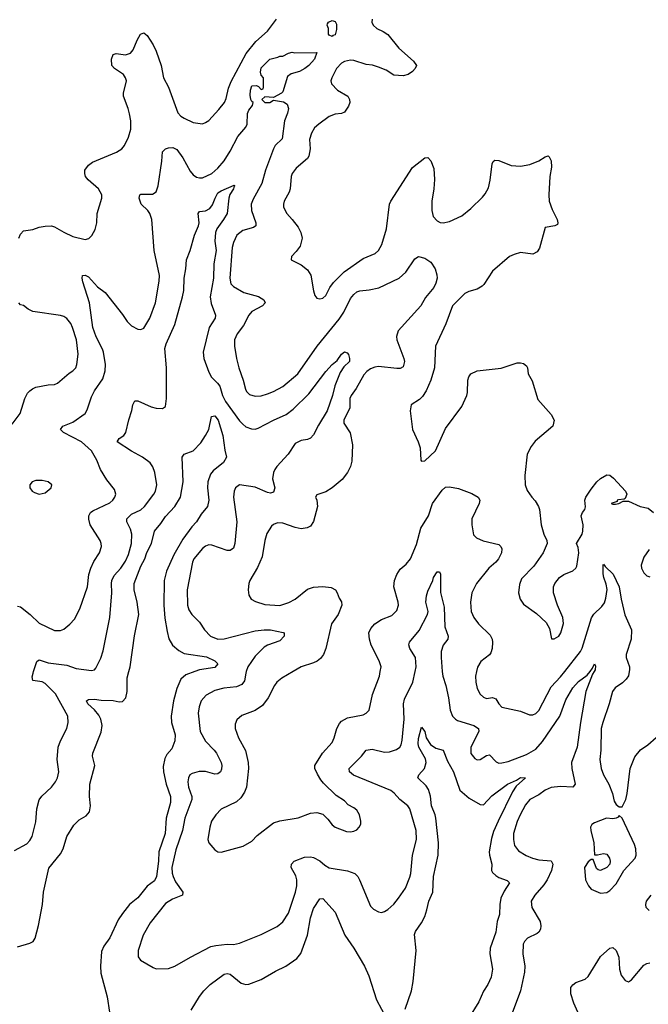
# Model space of a CAD drawing. Header units: inches. Extents: x 1682530 to 1839546, y 640742 to 791647.
# Tile 483 of 656: x 1735125 to 1739199, y 777842 to 784226. Entities that reach past the tile are written whole.
import ezdxf

# ---------------------------------------------------------------- set-up
doc = ezdxf.new("R2010")
doc.units = ezdxf.units.IN
doc.header["$MEASUREMENT"] = 0
doc.layers.add('B7737', color=7, linetype='Continuous')
doc.layers.add('B7738', color=7, linetype='Continuous')

msp = doc.modelspace()

# ---------------------------------------------------------------- linework, layer by layer
at = {"layer": 'B7737', "color": 5}
for points, elevation in [([(1735090, 778839.5), (1735170, 778883.1), (1735190, 778904.4), (1735205.4, 778930), (1735230, 779026), (1735235, 779110), (1735251.7, 779168.3), (1735267.5, 779192.5), (1735330.9, 779250), (1735356.5, 779283.5), (1735369.8, 779310), (1735378.2, 779350), (1735368.3, 779430), (1735375, 779510), (1735389.1, 779550.9), (1735429.8, 779630), (1735439.8, 779670), (1735436.5, 779710), (1735355.8, 779855.8), (1735290, 779922.6), (1735270, 779932.6), (1735210, 779942.7), (1735205.1, 779965.1), (1735211.1, 779990), (1735214.5, 780000)], 740), ([(1735110, 778214.9), (1735190, 778237.6), (1735211.2, 778248.8), (1735224.4, 778270), (1735247.6, 778352.4), (1735273.1, 778490), (1735279, 778570), (1735314.5, 778725.5), (1735390, 778817.1), (1735407.1, 778850), (1735430.9, 778930), (1735475.6, 779004.4), (1735510, 779038.7), (1735556.3, 779063.7), (1735576.4, 779090), (1735583.8, 779130), (1735576.8, 779190), (1735579.8, 779270), (1735611.7, 779390), (1735596.9, 779450), (1735598, 779470), (1735653.6, 779606.4), (1735658.3, 779650), (1735650.5, 779690.5), (1735637.9, 779717.9), (1735610.6, 779750.6), (1735566.6, 779790), (1735557, 779810), (1735570, 779818), (1735610, 779820.2), (1735653.5, 779813.5), (1735731.3, 779811.3), (1735770, 779802.8), (1735790, 779806), (1735811.6, 779828.4), (1735820.7, 779870), (1735821.2, 779958.8), (1735832, 780000)], 720), ([(1736260, 780000), (1736202.6, 779977.4), (1736168.1, 779950), (1736142.3, 779890), (1736121, 779810), (1736106.4, 779710), (1736108.1, 779670), (1736133.1, 779590), (1736130.6, 779550.6), (1736110, 779498.2), (1736079.1, 779460.9), (1736064.8, 779435.2), (1736055.1, 779384.9), (1736056.4, 779350), (1736073.2, 779270), (1736101.7, 779190), (1736102.8, 779150), (1736075.1, 779050), (1736066.6, 778950), (1736027.2, 778830), (1736024.6, 778770), (1736011.5, 778670), (1735997.4, 778642.6), (1735950, 778608.9), (1735890, 778531.7), (1735836.9, 778490), (1735790, 778431.6), (1735763.8, 778390), (1735710, 778273.3), (1735670, 778219.3), (1735655.8, 778184.2), (1735648.6, 778090), (1735650, 778044.7), (1735692.4, 777890), (1735706.4, 777790)], 720), ([(1736593.6, 780000), (1736590.2, 779990), (1736580.9, 779939.1), (1736564.5, 779915.5), (1736530, 779901), (1736447.1, 779892.9), (1736390, 779875.9), (1736333.6, 779846.4), (1736300.2, 779810), (1736287.3, 779770), (1736281.5, 779730), (1736293.4, 779610), (1736328.6, 779548.6), (1736385.8, 779490), (1736399.7, 779470), (1736431.3, 779410), (1736435.9, 779390), (1736433.4, 779366.6), (1736427, 779350), (1736410, 779335.4), (1736390, 779334.2), (1736330, 779351.5), (1736288.5, 779351.5), (1736241.6, 779338.4), (1736228.5, 779330), (1736218, 779310), (1736214.9, 779285.1), (1736218.4, 779250), (1736240.6, 779190), (1736240.9, 779170), (1736196.1, 779050), (1736180.5, 778970), (1736136.4, 778843.6), (1736110.9, 778730), (1736112.5, 778692.5), (1736119.2, 778670), (1736135.6, 778635.6), (1736182, 778570), (1736179.1, 778550), (1736116.1, 778523.9), (1736070, 778495.6), (1735970, 778369.3), (1735924.6, 778290), (1735892.7, 778190), (1735893.4, 778150), (1735908.7, 778128.7), (1735990, 778080.5), (1736010, 778073), (1736090, 778074.9), (1736130, 778088.5), (1736231.8, 778148.2), (1736363.4, 778216.6), (1736396.4, 778223.6), (1736470, 778231.3), (1736510, 778230.3), (1736550, 778238), (1736690, 778295.6), (1736794, 778346), (1736830, 778377.1), (1736867.9, 778432.1), (1736913.1, 778570), (1736920.4, 778610), (1736920.9, 778650), (1736914.3, 778674.3), (1736885.4, 778730), (1736885.6, 778750), (1736903.7, 778770), (1736970, 778795.3), (1737010, 778798.7), (1737030, 778793.7), (1737070, 778773.4), (1737103.5, 778743.5), (1737130, 778727.6), (1737250, 778706.5), (1737297, 778690), (1737316.9, 778670), (1737327.7, 778650), (1737398.9, 778478.9), (1737418.3, 778458.3), (1737450, 778440.7), (1737470, 778437.3), (1737490, 778443), (1737510, 778456.4), (1737550, 778492.2), (1737581.1, 778530), (1737625.4, 778594.6), (1737653.9, 778666.1), (1737660.3, 778690), (1737671.7, 778810), (1737695.8, 778910), (1737694.4, 778970), (1737652.7, 779110), (1737641.4, 779130), (1737588.5, 779170), (1737551.6, 779211.6), (1737530, 779227.8), (1737288.6, 779328.6), (1737263.1, 779350), (1737260.4, 779370), (1737340.7, 779450), (1737370, 779490.4), (1737410, 779496), (1737490, 779476.9), (1737521.6, 779478.4), (1737566.8, 779493.2), (1737589.8, 779510.2), (1737596.3, 779523.7), (1737604.4, 779555.6), (1737617.6, 779690), (1737611.6, 779790), (1737620, 779820), (1737672.4, 779930), (1737687.5, 780000)], 740), ([(1736898.1, 780000), (1736823, 779957), (1736792, 779930), (1736776.5, 779910), (1736734.9, 779830), (1736699.5, 779780.5), (1736650, 779746.8), (1736564.7, 779715.3), (1736532.7, 779687.3), (1736521.7, 779658.3), (1736520.3, 779630), (1736543.2, 779570), (1736587.5, 779487.5), (1736606.5, 779410), (1736608.3, 779370), (1736594, 779250), (1736582.7, 779217.3), (1736559.1, 779180.9), (1736530, 779155.6), (1736430, 779107.6), (1736395.3, 779070), (1736368.9, 779030), (1736357, 778990), (1736344.9, 778910), (1736350.7, 778890), (1736390, 778842.8), (1736410, 778830.6), (1736430, 778828.7), (1736573.6, 778866.4), (1736630, 778900.7), (1736663, 778937), (1736770, 779018.7), (1736810, 779032), (1736930, 779052), (1737010, 779082.3), (1737050, 779085.3), (1737090, 779075.5), (1737122.5, 779042.5), (1737150, 779005.5), (1737170, 778990.6), (1737243.4, 778963.4), (1737270, 778960.7), (1737290, 778964), (1737310, 778974), (1737326, 778990), (1737336, 779010), (1737337, 779030), (1737327.3, 779070), (1737310, 779100.9), (1737290, 779116.9), (1737254.9, 779134.9), (1737230, 779160.9), (1737176.2, 779196.2), (1737094.9, 779274.9), (1737076.5, 779296.5), (1737054.9, 779334.9), (1737038.2, 779370), (1737037.6, 779390), (1737087.8, 779470), (1737150, 779539.3), (1737163.9, 779570), (1737179.3, 779630), (1737196.6, 779663.4), (1737210, 779678.9), (1737250, 779700.2), (1737350, 779719.5), (1737370, 779730.4), (1737389.7, 779750.3), (1737411.9, 779850), (1737457.3, 779970), (1737462.2, 780000)], 760), ([(1737864, 780000), (1737866.8, 779970), (1737886.6, 779910), (1737904.1, 779830), (1737914.4, 779750), (1737929.4, 779709.4), (1737948.5, 779690), (1737962.8, 779682.8), (1738069.4, 779649.4), (1738097.7, 779630), (1738101.8, 779610), (1738048.1, 779510), (1738049.3, 779469.3), (1738075.1, 779435.1), (1738090, 779426.4), (1738110, 779430.3), (1738150, 779454.3), (1738170, 779460.3), (1738213.7, 779413.7), (1738230, 779405.8), (1738250, 779408.1), (1738290, 779416.5), (1738410, 779462.8), (1738470, 779496.8), (1738514.4, 779545.6), (1738626.4, 779710), (1738663.7, 779816.3), (1738710, 779893.6), (1738745.9, 779934.1), (1738804, 779976), (1738821.5, 780000)], 740), ([(1738085.3, 780000), (1738078.9, 779970), (1738080.3, 779930), (1738090.3, 779890), (1738110, 779852.7), (1738130, 779834), (1738150, 779825.7), (1738190, 779830.4), (1738210, 779823), (1738230.3, 779790), (1738250, 779769.1), (1738370, 779743.1), (1738430, 779719.3), (1738450, 779719.5), (1738470, 779728.7), (1738490, 779747), (1738570, 779900.8), (1738630, 779964.7), (1738657.7, 780000)], 760), ([(1738849.5, 780000), (1738838.3, 779981.7), (1738795.4, 779870), (1738760.4, 779670), (1738738.7, 779510), (1738701.5, 779410), (1738704.3, 779370), (1738725.8, 779270), (1738710, 779249.8), (1738630, 779255.2), (1738570, 779247.2), (1738530, 779229.9), (1738490, 779201), (1738430.6, 779169.4), (1738403.9, 779136.1), (1738368.8, 779070), (1738350, 779027.6), (1738326.2, 778950), (1738325.4, 778910), (1738331.3, 778871.3), (1738358.2, 778838.2), (1738407.2, 778807.2), (1738448.7, 778788.7), (1738490, 778779.8), (1738570, 778771.6), (1738580.2, 778750), (1738571.3, 778710), (1738544.5, 778650), (1738522.3, 778617.7), (1738463.2, 778550), (1738440.2, 778510), (1738443.9, 778470), (1738498.7, 778378.7), (1738502.8, 778350), (1738500.2, 778330), (1738490.2, 778310), (1738479.6, 778300.4), (1738417.1, 778270), (1738395.8, 778250), (1738387.2, 778232.8), (1738385, 778170), (1738398.2, 778090), (1738397.4, 778050), (1738371.2, 777928.8), (1738304.9, 777750)], 740), ([(1739076.2, 780000), (1739070, 779972.7), (1739056.5, 779950), (1739032.6, 779927.4), (1738985, 779895), (1738967.4, 779870), (1738946.4, 779790), (1738904.2, 779670), (1738894.4, 779630), (1738892.3, 779490), (1738885.5, 779430), (1738894, 779370), (1738908.5, 779330), (1738943, 779270), (1738967.7, 779210), (1738978.5, 779158.5), (1738990, 779138), (1739010, 779122), (1739030, 779122), (1739054, 779170), (1739062.9, 779210), (1739081.7, 779370), (1739112.3, 779447.7), (1739148.4, 779491.6), (1739195.7, 779524.3), (1739250, 779571.8)], 760), ([(1737623.2, 777810), (1737663.7, 777930), (1737674.5, 777990), (1737694.9, 778190), (1737684.4, 778295.6), (1737690, 778314.9), (1737729.9, 778370.1), (1737750, 778412.2), (1737764.8, 778455.2), (1737775.7, 778510), (1737803, 778570), (1737805.9, 778670), (1737837.3, 778810), (1737839.6, 778890), (1737822.4, 779050), (1737818.7, 779070), (1737794.3, 779130), (1737788.5, 779191.5), (1737773.9, 779233.9), (1737759.6, 779259.6), (1737705.6, 779310), (1737712.8, 779330), (1737748, 779370), (1737758.4, 779410), (1737754.1, 779434.1), (1737712.9, 779510), (1737708.5, 779530), (1737710, 779564.7), (1737730, 779638), (1737750, 779612), (1737758.7, 779570), (1737786.7, 779526.7), (1737822, 779502), (1737870.2, 779490), (1737898.5, 779418.5), (1737937.5, 779350), (1737977.7, 779230), (1738038.4, 779178.4), (1738110, 779137), (1738130, 779135.3), (1738185.4, 779194.6), (1738286.4, 779270), (1738344.6, 779295.4), (1738370, 779313.2), (1738402.8, 779310), (1738342.6, 779257.4), (1738320, 779220), (1738225.5, 779030), (1738196.8, 778963.2), (1738183, 778917), (1738168.4, 778830), (1738169.1, 778809.1), (1738186.1, 778750), (1738183.9, 778710), (1738190, 778697.4), (1738210, 778677.3), (1738230, 778664), (1738284.2, 778644.2), (1738300.5, 778630), (1738264, 778576), (1738243.8, 778530), (1738236.5, 778490), (1738234.7, 778425.3), (1738220.4, 778379.6), (1738211, 778310), (1738174.5, 778205.5), (1738172.2, 778170), (1738190.2, 778070), (1738181.6, 778018.4), (1738159, 777970), (1738130, 777927.3), (1738101.1, 777858.9), (1738033.7, 777750)], 720), ([(1736236.8, 777803.2), (1736290, 777892.4), (1736318.9, 777930), (1736359.7, 777970), (1736450, 778037.8), (1736470, 778042.8), (1736490, 778036.9), (1736559.3, 777979.3), (1736590, 777970.4), (1736610, 777972), (1736690, 778003.1), (1736782.6, 778057.4), (1736850, 778090.2), (1736920.7, 778139.3), (1736947.5, 778172.5), (1736989.9, 778290.1), (1737010, 778402), (1737030, 778462.4), (1737070, 778526), (1737090, 778528.2), (1737170, 778440.4), (1737231.4, 778291.4), (1737290, 778207), (1737359.3, 778090), (1737387, 778027), (1737438.5, 777870), (1737501.7, 777750)], 720), ([(1739204.2, 778450), (1739186, 778470), (1739183.9, 778490), (1739188.7, 778510), (1739217.2, 778550)], 740), ([(1738787.6, 777690), (1738716.8, 777850), (1738696.2, 777910), (1738697.8, 777950), (1738710, 777968.8), (1738730, 777983.6), (1738790, 778005.8), (1738810, 778022.3), (1738890, 778151.5), (1738950, 778205.5), (1738970, 778210.6), (1738990, 778190.8), (1739007.9, 778147.9), (1739011.6, 778070), (1739022.6, 778030), (1739050, 777995.5), (1739070, 777988), (1739090, 778000.5), (1739170, 778096.5), (1739190, 778107.6), (1739210, 778110.3)], 740)]:
    msp.add_lwpolyline(points, dxfattribs=dict(at, elevation=elevation))
at = {"layer": 'B7737', "color": 5, "elevation": 760}
msp.add_lwpolyline([(1739010, 779066), (1739003.6, 779056.4), (1738990, 779048.7), (1738970, 779044), (1738929, 779049), (1738850, 779019.3), (1738833, 779007), (1738824.9, 778990), (1738826, 778970), (1738846, 778890), (1738851.3, 778811.3), (1738870, 778810.8), (1738910, 778820.7), (1738930, 778814.8), (1738946.8, 778790), (1738952.7, 778770), (1738950.3, 778749.7), (1738930.8, 778730), (1738889.4, 778709.4), (1738873.6, 778713.6), (1738862.7, 778722.7), (1738842, 778782), (1738830, 778782), (1738810, 778765.2), (1738785.5, 778730), (1738791.3, 778650), (1738811, 778610), (1738828, 778588), (1738890, 778563), (1738930, 778566), (1738950, 778579.3), (1738990, 778623), (1739040.7, 778710), (1739114.5, 778790), (1739120.7, 778810), (1739118.7, 778850), (1739110, 778879), (1739030, 779048)], close=True, dxfattribs=at)
at = {"layer": 'B7738', "color": 5}
for points, elevation in [([(1735119.5, 782810), (1735130, 782836), (1735150, 782856.3), (1735210, 782866), (1735250, 782880.5), (1735290, 782887.4), (1735330, 782888.8), (1735350, 782882.6), (1735410, 782847.8), (1735470, 782821.5), (1735550, 782800.5), (1735572.5, 782807.5), (1735593.1, 782826.9), (1735614.8, 782865.2), (1735624.5, 782910), (1735626.6, 782970), (1735656.9, 783070), (1735657.6, 783090), (1735634.5, 783130), (1735568.8, 783188.8), (1735551.5, 783210), (1735546, 783230), (1735547.8, 783250), (1735570, 783283.8), (1735597.4, 783302.6), (1735751.7, 783368.3), (1735787.3, 783390), (1735804.2, 783410), (1735830, 783464), (1735844.2, 783515.8), (1735844.2, 783570), (1735836.3, 783616.3), (1735828.4, 783650), (1735798, 783730), (1735796.9, 783750), (1735818, 783830), (1735811.3, 783850), (1735796.9, 783870), (1735739.3, 783910), (1735722, 783930), (1735718.7, 783970), (1735730, 784000.7), (1735750, 784008.2), (1735810, 783998.5), (1735842.9, 784010), (1735859.2, 784030), (1735885.7, 784094.3), (1735908.3, 784131.7), (1735930, 784140.7), (1735950, 784124), (1735990, 784063), (1736010, 784022), (1736041.3, 783930), (1736057.6, 783850), (1736090.2, 783790), (1736150, 783622.6), (1736170, 783600.3), (1736190, 783587.4), (1736250, 783559.6), (1736310, 783551.6), (1736330, 783558.9), (1736350, 783573.1), (1736416.2, 783643.8), (1736451.2, 783688.8), (1736463.8, 783716.2), (1736478.2, 783781.8), (1736494.8, 783825.2), (1736592.9, 784007.1), (1736655.3, 784084.7), (1736730, 784151.6), (1736789.8, 784230)], 780), ([(1737409.1, 784230), (1737407.9, 784210), (1737415.3, 784190), (1737440.4, 784170), (1737481.6, 784150), (1737510, 784130.2), (1737581.9, 784041.9), (1737677.5, 783957.5), (1737695.8, 783930), (1737688.7, 783910), (1737670, 783889.7), (1737643, 783870), (1737610, 783861.8), (1737550, 783867.4), (1737499.1, 783899.1), (1737450, 783918.7), (1737410.8, 783930.8), (1737370, 783936.8), (1737290, 783962.5), (1737270, 783963.5), (1737230, 783954.4), (1737210, 783943.5), (1737178.6, 783910), (1737147.6, 783850), (1737142, 783830), (1737146.4, 783810), (1737185.5, 783770), (1737250.6, 783730), (1737262.4, 783710), (1737263.7, 783690), (1737255.3, 783664.7), (1737230, 783627.6), (1737210, 783618.3), (1737170, 783612.9), (1737130, 783598.7), (1737063.1, 783550), (1737035.6, 783524.4), (1737015.8, 783490), (1737003.2, 783450), (1737008.4, 783390), (1736998.8, 783341.2), (1736990, 783326.3), (1736916.1, 783263.9), (1736891.2, 783228.8), (1736885.2, 783210), (1736876.9, 783130), (1736871.1, 783108.9), (1736839.5, 783050), (1736833.7, 783030), (1736835.3, 783010), (1736855.8, 782970), (1736891.7, 782931.7), (1736930, 782880.4), (1736946.1, 782846.1), (1736954.7, 782810), (1736942.2, 782757.8), (1736917.6, 782722.4), (1736887.3, 782690), (1736884.7, 782670), (1736950, 782637.1), (1736990, 782604.9), (1737012.2, 782570), (1737028.6, 782468.6), (1737038, 782438), (1737050, 782421), (1737070, 782417.3), (1737090, 782420.5), (1737110, 782437.3), (1737135.1, 782490), (1737157.9, 782522.1), (1737228.1, 782591.9), (1737350, 782679), (1737429.3, 782710), (1737450.8, 782729.2), (1737471.6, 782768.4), (1737502.2, 782870), (1737522.4, 783030), (1737529.8, 783050), (1737670, 783267.2), (1737750, 783330.3), (1737770, 783331.8), (1737790, 783310.5), (1737810, 783262), (1737812.6, 783190), (1737809.2, 783130), (1737796.9, 783050), (1737796.5, 782990), (1737804.6, 782950), (1737830, 782921.3), (1737850, 782912.2), (1737870, 782910.3), (1737910, 782918.9), (1737990, 782954.9), (1738050, 783001.1), (1738124.5, 783075.5), (1738142.2, 783097.8), (1738163, 783137), (1738174.9, 783185.1), (1738187.4, 783292.6), (1738193.4, 783306.6), (1738205.1, 783314.9), (1738230, 783314.4), (1738310, 783282), (1738370, 783277.4), (1738432.2, 783287.8), (1738489.7, 783310.3), (1738530, 783338), (1738550, 783344), (1738557.3, 783337.3), (1738570, 783311.3), (1738572.6, 783270), (1738560.9, 783210), (1738554.4, 783090), (1738557.1, 783050), (1738576.1, 782996.1), (1738608.2, 782930), (1738613.4, 782910), (1738610, 782898), (1738594, 782890), (1738530, 782879.5), (1738494.7, 782745.3), (1738478.9, 782721.1), (1738450, 782706.2), (1738370, 782716.1), (1738330, 782704.8), (1738298.7, 782690), (1738190, 782596.4), (1738134, 782510), (1738121.9, 782498.2), (1738090, 782479.2), (1738035.1, 782464.9), (1738010, 782451.2), (1737930, 782371.6), (1737886.3, 782253.7), (1737820.3, 782110), (1737814.3, 781970), (1737790.3, 781890), (1737759.7, 781820.3), (1737736.2, 781783.8), (1737715.6, 781764.4), (1737662.8, 781730), (1737656.3, 781690), (1737670.5, 781570), (1737708.2, 781490), (1737721.6, 781450), (1737724.7, 781370), (1737730, 781364.7), (1737750, 781366.8), (1737819.5, 781430), (1737884.5, 781575.5), (1737990, 781718), (1738023.5, 781790), (1738028, 781810), (1738029.6, 781890), (1738035.6, 781910), (1738049.8, 781930.3), (1738089.8, 781950.3), (1738246.1, 781966.1), (1738350, 782000.4), (1738370, 782002.4), (1738390, 781998), (1738410, 781981), (1738416.3, 781970), (1738421, 781930), (1738445.8, 781885.8), (1738483.9, 781763.9), (1738570, 781666.7), (1738590.2, 781630), (1738579.5, 781590), (1738466.3, 781493.7), (1738440.2, 781459.8), (1738414.7, 781410), (1738398, 781270), (1738401.3, 781210), (1738414.7, 781174.7), (1738444.9, 781130), (1738466.6, 781106.6), (1738487.7, 781070), (1738494, 781050), (1738505.5, 780950), (1738522.6, 780890), (1738542.4, 780850), (1738544.4, 780830), (1738518.4, 780770), (1738456.7, 780683.3), (1738378.3, 780601.7), (1738365.1, 780565.1), (1738358, 780510), (1738367.7, 780470), (1738390, 780437.3), (1738475.3, 780375.3), (1738537.5, 780317.5), (1738559.8, 780279.8), (1738572, 780212), (1738590, 780211.3), (1738619, 780230), (1738632.7, 780250), (1738649.3, 780310.7), (1738646, 780350), (1738611.1, 780431.1), (1738585.6, 780510), (1738585.6, 780550), (1738593.6, 780570), (1738622.9, 780610), (1738650.9, 780629.1), (1738710, 780653.4), (1738729.6, 780670), (1738736.2, 780683.8), (1738748.9, 780770), (1738744, 780804), (1738734.7, 780830), (1738769.7, 780890), (1738775.6, 780910), (1738776.9, 780950), (1738764.5, 781010), (1738772, 781030), (1738787, 781050), (1738791.7, 781068.3), (1738788.3, 781110), (1738795.1, 781130), (1738830, 781183), (1738866.6, 781230), (1738890, 781251.8), (1738930, 781274.9), (1738950, 781273.7), (1738974.3, 781254.3), (1739052.2, 781170), (1739059.3, 781150), (1739050, 781122), (1739042.8, 781117.2), (1739006.7, 781113.3), (1738998, 781110), (1738996.9, 781103.1), (1738958, 781090), (1738970, 781084.9), (1738986, 781086), (1739008, 781090), (1739036.5, 781103.5), (1739070, 781105.5), (1739146, 781070), (1739199, 781059), (1739233, 781030)], 780), ([(1735110, 780423.1), (1735130, 780418.3), (1735191.7, 780370), (1735250, 780313.1), (1735350, 780266.3), (1735390, 780265.7), (1735410, 780275.3), (1735450, 780306.7), (1735479.8, 780340.2), (1735513.8, 780406.2), (1735564.6, 780550), (1735572.9, 780630), (1735585, 780670), (1735606.2, 780713.8), (1735641.8, 780770), (1735654.2, 780810), (1735653.3, 780830), (1735646.2, 780850), (1735581.5, 780950), (1735572.1, 780987.9), (1735573.3, 781010), (1735583.5, 781030), (1735598.6, 781041.4), (1735710, 781094.3), (1735728.2, 781110), (1735742, 781130), (1735747.8, 781150), (1735740.1, 781180.1), (1735690, 781243.7), (1735649.1, 781309.1), (1735624.4, 781370), (1735589.7, 781430), (1735526, 781490), (1735407.6, 781550), (1735389.5, 781570), (1735403.7, 781590), (1735470, 781615.9), (1735548.1, 781671.9), (1735562.5, 781697.5), (1735590, 781781.6), (1735610, 781819.5), (1735663.2, 781896.8), (1735679.5, 781950), (1735681.6, 781990), (1735667.9, 782070), (1735662.3, 782090), (1735620.5, 782170), (1735597.9, 782230), (1735577.1, 782390), (1735534.2, 782525.8), (1735528.6, 782551.4), (1735531.9, 782568.1), (1735550, 782570.2), (1735570, 782559.1), (1735630, 782494.6), (1735678.2, 782458.2), (1735790, 782315.5), (1735820.3, 782270), (1735850, 782240.3), (1735890, 782220.4), (1735910, 782217.1), (1735930, 782225.5), (1735968, 782290), (1736006, 782390), (1736029.7, 782530), (1736031.3, 782568.7), (1735996.5, 782730), (1735981.7, 782930), (1735967.6, 782970), (1735954.8, 782990), (1735911, 783030), (1735898.7, 783070), (1735903.6, 783090), (1735910, 783094.9), (1735984.6, 783095.4), (1736010, 783110.7), (1736022, 783150), (1736045.4, 783310), (1736049.9, 783370.1), (1736069.9, 783390.1), (1736090, 783396.1), (1736116.8, 783396.8), (1736143.8, 783383.8), (1736182.6, 783330), (1736230, 783244.9), (1736250, 783220.3), (1736270, 783206), (1736290, 783200.3), (1736310, 783201.5), (1736370, 783229.1), (1736410, 783263.1), (1736450, 783310.3), (1736490, 783374.7), (1736539.5, 783470), (1736590.9, 783530), (1736599.1, 783550), (1736601.8, 783618.2), (1736610, 783639.5), (1736632.7, 783670), (1736638, 783690), (1736630, 783695.3), (1736622.7, 783710), (1736618, 783738), (1736620.9, 783770), (1736630, 783798), (1736659.6, 783799.6), (1736672.7, 783792.7), (1736690, 783774), (1736702, 783778), (1736706, 783790), (1736706, 783850), (1736690, 783866), (1736685.2, 783885.2), (1736690, 783914.8), (1736745.2, 783970), (1736797.2, 783982.8), (1736810, 783990.6), (1736829.3, 783990.7), (1736866, 784010), (1736890, 784014.8), (1736908.7, 784011.3), (1737050, 784014), (1737034.8, 783970), (1736998.8, 783930), (1736974, 783910), (1736938, 783890), (1736883.6, 783876.4), (1736861, 783859), (1736830, 783758), (1736822, 783750), (1736770, 783722), (1736712.7, 783727.3), (1736694, 783710), (1736714, 783690), (1736746, 783690), (1736770, 783704), (1736833.7, 783693.7), (1736858.8, 783678.8), (1736867.2, 783650), (1736860.7, 783619.3), (1736840.7, 783570), (1736826.2, 783453.8), (1736780.7, 783410), (1736770.8, 783389.2), (1736717.6, 783250), (1736694.8, 783165.2), (1736638.3, 783061.7), (1736625.7, 783030), (1736626.4, 782990), (1736655.2, 782910), (1736654.9, 782890), (1736640, 782880), (1736570, 782859.2), (1736531.7, 782830), (1736510, 782782), (1736502.2, 782750), (1736486.3, 782550), (1736493.9, 782513.9), (1736510, 782496.5), (1736576.9, 782456.9), (1736671.8, 782431.8), (1736707.2, 782410), (1736715.3, 782390), (1736697.6, 782370), (1736630, 782333.3), (1736610, 782310.9), (1736575.9, 782244.1), (1736534.6, 782190), (1736517.4, 782150), (1736516.5, 782110), (1736529, 782030), (1736544.9, 781970), (1736573.8, 781890), (1736587.7, 781830), (1736595.5, 781815.5), (1736615.2, 781795.3), (1736650, 781784.9), (1736690, 781787.8), (1736730, 781800.3), (1736770, 781815.6), (1736830, 781848.9), (1736928.4, 781930), (1737052.3, 782110), (1737196, 782284), (1737225, 782330), (1737270, 782418.9), (1737290, 782445.3), (1737310, 782461.8), (1737330, 782469.3), (1737390, 782475.3), (1737452, 782488), (1737585.1, 782550), (1737628.6, 782590), (1737685, 782675), (1737710, 782690.4), (1737750, 782681.1), (1737790, 782655.2), (1737817.6, 782610), (1737828.8, 782571.2), (1737830.1, 782549.9), (1737822.8, 782517.2), (1737809.5, 782490.5), (1737754.4, 782425.6), (1737723.9, 782370), (1737576.9, 782210), (1737567.2, 782172.8), (1737569.2, 782150), (1737615.5, 782030), (1737618.6, 782010), (1737610, 781976.2), (1737590, 781964.5), (1737570, 781963.8), (1737450, 781978), (1737425.9, 781974.1), (1737397.7, 781962.3), (1737374.4, 781945.6), (1737355.6, 781924.4), (1737305.2, 781834.8), (1737272.2, 781790), (1737265.5, 781770), (1737263.7, 781710), (1737225.4, 781630), (1737226, 781610), (1737267, 781547), (1737282, 781470), (1737276.7, 781363.3), (1737268.1, 781330), (1737249.1, 781290), (1737214.4, 781245.6), (1737150.1, 781189.9), (1737110, 781165.7), (1737050, 781145.2), (1737043.1, 781130), (1737051.4, 781111.4), (1737054.4, 781070), (1737030, 780972.3), (1737010, 780942.6), (1736988.2, 780931.8), (1736950, 780926), (1736910, 780933.3), (1736830, 780962.6), (1736796.5, 780963.5), (1736770, 780953.3), (1736757.5, 780942.5), (1736726, 780894), (1736714, 780850), (1736695.8, 780744.2), (1736666.4, 780673.6), (1736617.1, 780590), (1736610.4, 780570), (1736605.5, 780530), (1736610, 780494), (1736626, 780470), (1736654.2, 780454.2), (1736714.3, 780434.3), (1736810, 780427.9), (1736870, 780447.1), (1736909.6, 780470), (1736990, 780534.6), (1737030, 780547.4), (1737090.3, 780550.3), (1737143.7, 780543.7), (1737170.7, 780530), (1737182.8, 780510), (1737194.8, 780474.8), (1737210, 780452), (1737213.4, 780430), (1737188, 780370), (1737144.9, 780310), (1737109.2, 780150), (1737093.8, 780110), (1737075.5, 780084.5), (1737053.4, 780066.6), (1737030, 780055.4), (1736950, 780029.7), (1736898.1, 780000)], 760), ([(1735214.5, 780000), (1735236.1, 780063.9), (1735250, 780075.3), (1735310, 780056.8), (1735430, 780040.7), (1735490, 780019), (1735590, 780007), (1735609.5, 780010.5), (1735618.3, 780021.7), (1735650, 780086.8), (1735665.2, 780134.8), (1735709.1, 780350.9), (1735721.8, 780510), (1735718.7, 780570), (1735721.8, 780590), (1735737.2, 780622.8), (1735779.3, 780670), (1735810, 780716), (1735830, 780758.4), (1735849.9, 780830), (1735852.2, 780890), (1735842.5, 780922.5), (1735818.5, 780970), (1735819.8, 780990), (1735850, 781020.7), (1735910, 781048.6), (1735934.4, 781070), (1735994.2, 781150), (1736004.2, 781170), (1736012.9, 781210), (1736001.2, 781290), (1735987.4, 781327.4), (1735970, 781353), (1735921.6, 781390), (1735848.4, 781428.4), (1735756.2, 781490), (1735769.2, 781510), (1735800.7, 781530), (1735813.3, 781550), (1735831.7, 781631.7), (1735851.8, 781691.8), (1735858, 781730), (1735870, 781756), (1735890, 781754.8), (1735976.7, 781716.7), (1736010, 781708.4), (1736050, 781706), (1736070, 781718), (1736076.4, 781770), (1736076.5, 781970), (1736065.4, 782094.6), (1736074.6, 782125.4), (1736129.2, 782250), (1736180.5, 782430), (1736187.9, 782470), (1736190.5, 782550), (1736201.2, 782610), (1736205.4, 782670), (1736229.8, 782730), (1736257.4, 782830), (1736283.2, 782890), (1736287.3, 782910), (1736281.1, 782970), (1736290, 782982.4), (1736330, 782987.1), (1736358, 783002), (1736375, 783025), (1736390.8, 783070), (1736410, 783102.8), (1736430, 783116.6), (1736514.4, 783154.4), (1736518.8, 783150), (1736514, 783146), (1736511.6, 783130), (1736486.5, 783093.5), (1736479.5, 783070), (1736470.2, 782970), (1736446.7, 782930), (1736402, 782870), (1736393.7, 782846.3), (1736389.1, 782790.9), (1736399.1, 782730), (1736383.4, 782643.4), (1736381.6, 782550), (1736359.5, 782430), (1736366.1, 782386.1), (1736394.2, 782310), (1736392.4, 782290), (1736353.8, 782230), (1736313.2, 782070), (1736317.5, 782030), (1736350, 781942), (1736368.7, 781908.7), (1736407.2, 781870), (1736421, 781850), (1736438.3, 781790), (1736459.5, 781750), (1736550, 781624.7), (1736570, 781603.2), (1736590, 781587.3), (1736627.1, 781572.9), (1736650, 781572.3), (1736670, 781577.6), (1736769.5, 781630.5), (1736852.8, 781667.2), (1736898, 781702), (1736999.2, 781800.8), (1737110, 781944.4), (1737150, 781990.3), (1737182.8, 782017.2), (1737210, 782057.1), (1737230, 782072.2), (1737246.4, 782066.4), (1737255.8, 782055.8), (1737263.1, 782030), (1737261.7, 782010), (1737225, 781975), (1737201.9, 781938.1), (1737167.7, 781852.3), (1737151.2, 781788.8), (1737117.1, 781690), (1737062.1, 781597.9), (1737030, 781534), (1737010, 781513.8), (1736990, 781503.5), (1736950, 781498.3), (1736910, 781477.4), (1736863.9, 781410), (1736791.2, 781330), (1736778.5, 781310), (1736770.1, 781289.9), (1736763.5, 781250), (1736778.6, 781190), (1736770, 781162), (1736750, 781156), (1736730, 781159.8), (1736650, 781195.9), (1736550.2, 781209.8), (1736524.5, 781190), (1736515.6, 781170), (1736510.2, 781130), (1736533, 780970), (1736519.5, 780830), (1736510, 780799.7), (1736490, 780785), (1736470, 780784.2), (1736370, 780819.7), (1736350, 780821.7), (1736330, 780813.7), (1736310, 780797.7), (1736253.2, 780730), (1736244.2, 780710), (1736211, 780530), (1736211.5, 780430), (1736220.9, 780400.9), (1736240.4, 780370), (1736290, 780320.4), (1736322.3, 780270), (1736362, 780230), (1736410, 780210.2), (1736450, 780211.1), (1736650, 780264.6), (1736709.6, 780269.5), (1736750, 780269.4), (1736833.3, 780253.3), (1736839.1, 780250), (1736839.5, 780230), (1736810, 780199.7), (1736730, 780170.8), (1736710, 780158.5), (1736650, 780098.5), (1736604.1, 780030), (1736593.6, 780000)], 740), ([(1735075.6, 781604.4), (1735127.2, 781672.8), (1735157.4, 781770), (1735175.8, 781804.2), (1735190, 781820.4), (1735206.8, 781833.2), (1735230, 781842.6), (1735310, 781858.7), (1735350, 781861.3), (1735370, 781870.4), (1735445.2, 781934.8), (1735470, 781950.4), (1735487.6, 781970), (1735495.4, 781990), (1735502.6, 782057.4), (1735492.9, 782150), (1735467.8, 782230), (1735455.5, 782255.5), (1735430, 782289.4), (1735410, 782302), (1735388.1, 782308.1), (1735210, 782334.7), (1735179.3, 782350), (1735150, 782373.2), (1735130, 782377.2), (1735119.3, 782390)], 780), ([(1735832, 780000), (1735839.9, 780030), (1735867.9, 780232.1), (1735895.9, 780370), (1735886.2, 780450), (1735866.5, 780530), (1735866, 780570), (1735910, 780682.8), (1735935, 780730), (1735948.6, 780771.4), (1735979.6, 780830), (1735998.8, 780910), (1736040.2, 780959.8), (1736070, 781004.6), (1736130, 781070.2), (1736166.7, 781130), (1736183.9, 781230), (1736177, 781390), (1736191.4, 781408.6), (1736250, 781430.4), (1736297.8, 781482.2), (1736329.6, 781530), (1736349.6, 781570), (1736367.5, 781652.5), (1736390, 781657.3), (1736410.2, 781630), (1736440.9, 781530), (1736454.7, 781434.7), (1736466, 781390), (1736444.8, 781355.2), (1736379.3, 781300.7), (1736361.5, 781278.5), (1736343.5, 781230), (1736342.6, 781190), (1736351.2, 781110), (1736341.1, 781070), (1736300.7, 781019.3), (1736270.2, 780970), (1736241, 780939), (1736181.6, 780858.4), (1736123.9, 780756.1), (1736077.3, 780650), (1736061, 780590), (1736058, 780430), (1736064.8, 780344.8), (1736080, 780260), (1736092.1, 780212.1), (1736114.3, 780170), (1736155.2, 780135.2), (1736190, 780116.5), (1736335.7, 780095.7), (1736388.5, 780070), (1736408.5, 780050), (1736390, 780026.4), (1736290, 780011.8), (1736260, 780000)], 720), ([(1737462.2, 780000), (1737467.1, 780030), (1737454, 780070), (1737402.6, 780170), (1737391.1, 780210), (1737388.7, 780251.3), (1737400.5, 780279.5), (1737427.3, 780310), (1737470, 780336.5), (1737537.8, 780362.2), (1737570, 780394.8), (1737579.7, 780430), (1737578.9, 780450), (1737549.7, 780550), (1737553.7, 780590), (1737568.3, 780630), (1737590, 780663.8), (1737630, 780696.4), (1737657.4, 780730), (1737695.9, 780824.1), (1737724, 780930), (1737774.6, 781010), (1737799.8, 781090), (1737863.2, 781176.8), (1737885.8, 781194.2), (1737910, 781197.6), (1737970, 781185.6), (1738054.9, 781154.9), (1738097.3, 781130), (1738107.9, 781110), (1738103.2, 781090), (1738056.5, 780990), (1738055.6, 780950), (1738066.5, 780886.5), (1738086.4, 780866.4), (1738127.9, 780847.9), (1738230, 780823.1), (1738244.2, 780810), (1738250, 780794.8), (1738247.6, 780770), (1738229.2, 780730), (1738211.6, 780708.4), (1738166.4, 780670), (1738085.5, 780570), (1738054.9, 780510), (1738046.3, 780450), (1738051.4, 780390), (1738067.6, 780350), (1738098.9, 780310), (1738174.6, 780234.6), (1738186.4, 780210), (1738188.6, 780190), (1738187, 780150), (1738178.5, 780121.5), (1738170, 780108.3), (1738114.4, 780065.6), (1738091.5, 780028.5), (1738085.3, 780000)], 760), ([(1739205.5, 780790), (1739170, 780741.2), (1739152.4, 780690), (1739154.9, 780670), (1739170, 780640.7), (1739190, 780620.7), (1739210, 780614.8)], 780), ([(1738657.7, 780000), (1738759.6, 780130), (1738770, 780151.8), (1738831.6, 780348.4), (1738847.3, 780372.7), (1738899.2, 780420.8), (1738915.8, 780444.2), (1738924.8, 780475.2), (1738931.9, 780531.9), (1738926.7, 780566.7), (1738911, 780610), (1738907.7, 780632.3), (1738906.6, 780690), (1738910, 780696), (1738919.8, 780679.8), (1738970.7, 780630.7), (1739010.1, 780550), (1739022.8, 780470), (1739047, 780367), (1739091.3, 780270), (1739088.2, 780210), (1739054.9, 780110), (1739056, 780090), (1739078.5, 780030), (1739078.5, 780010), (1739076.2, 780000)], 760), ([(1737687.5, 780000), (1737694, 780030), (1737689.8, 780090), (1737654.3, 780150), (1737647.7, 780172.3), (1737651.6, 780190), (1737714.4, 780265.6), (1737767.5, 780370), (1737771.4, 780390), (1737757.4, 780450), (1737762, 780490), (1737770, 780520.5), (1737802.6, 780590), (1737807.4, 780610), (1737830, 780647.3), (1737846, 780646), (1737851.9, 780631.9), (1737853.3, 780513.3), (1737876.3, 780416.3), (1737880.8, 780290), (1737901.1, 780230), (1737899.1, 780210), (1737869.6, 780170.4), (1737856.8, 780130), (1737855.8, 780090), (1737864, 780000)], 740), ([(1738821.5, 780000), (1738837.7, 780022.3), (1738850, 780050.4), (1738857.3, 780037.3), (1738855.6, 780010), (1738849.5, 780000)], 740)]:
    msp.add_lwpolyline(points, dxfattribs=dict(at, elevation=elevation))
for points, elevation in [([(1737150, 784118), (1737130, 784126), (1737127.3, 784132.7), (1737126, 784170), (1737118, 784190), (1737120.4, 784199.6), (1737126, 784210), (1737150, 784222), (1737170, 784214), (1737177.3, 784197.3), (1737178, 784162), (1737170, 784129.2), (1737155.3, 784124.7)], 760), ([(1735270, 781238), (1735230, 781238), (1735206, 781230), (1735191, 781210), (1735191, 781190), (1735206, 781170), (1735221.1, 781161.1), (1735250, 781150.8), (1735290, 781158.8), (1735329, 781190), (1735334, 781210), (1735310, 781229)], 780)]:
    msp.add_lwpolyline(points, close=True, dxfattribs=dict(at, elevation=elevation))

doc.saveas('drawing.dxf')
